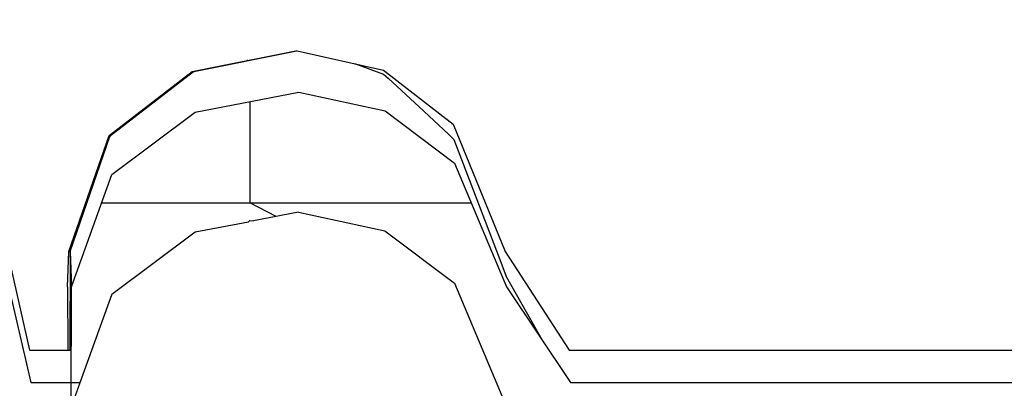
# Model space of a CAD drawing. Header units: millimetres. Extents: x -36478 to 31050, y -14815 to 11827.
# Tile 546 of 656: x -6524 to -6413, y 10892 to 10933. Entities that reach past the tile are written whole.
import ezdxf

# ---------------------------------------------------------------- set-up
doc = ezdxf.new("R2010")
doc.units = ezdxf.units.MM
doc.header["$MEASUREMENT"] = 0
doc.linetypes.add('Wipeout_Contour', pattern=[1000, 0, -1000])
for name, color, linetype in [('Nové_Konstrukce - krov', 7, 'Continuous'), ('Nové_Kóty - SP', 7, 'Continuous'), ('Nové_Výplně - Povrchové', 7, 'Continuous')]:
    doc.layers.add(name, color=color, linetype=linetype)
doc.styles.add('GENEROVANÝ_STYL_2', font='txt')
doc.dimstyles.new('GENEROVANÝ_STYL__1', dxfattribs={"dimtxt": 125, "dimasz": 190, "dimexe": 0.18, "dimexo": 300, "dimgap": 0, "dimtad": 1, "dimdec": 0, "dimzin": 0, "dimdsep": 46, "dimtxsty": 'GENEROVANÝ_STYL_2', "dimblk": 'ARROWHEAD_6', "dimblk1": 'ARROWHEAD_6', "dimblk2": 'ARROWHEAD_6', "dimcen": 0.09, "dimclrd": 1, "dimclre": 1, "dimclrt": 1, "dimazin": 0, "dimtfac": 1, "dimtdec": 4, "dimtmove": 0, "dimatfit": 3, "dimfxl": 1, "dimtolj": 1, "dimtzin": 0, "dimarcsym": 0})
doc.dimstyles.new('GENEROVANÝ_STYL__2', dxfattribs={"dimtxt": 125, "dimasz": 190, "dimexe": 0.18, "dimexo": 300, "dimgap": 0, "dimtad": 1, "dimdec": 0, "dimzin": 0, "dimdsep": 46, "dimtxsty": 'GENEROVANÝ_STYL_2', "dimblk": 'ARROWHEAD_6', "dimblk1": 'ARROWHEAD_6', "dimblk2": 'ARROWHEAD_6', "dimcen": 0.09, "dimclrd": 1, "dimclre": 1, "dimclrt": 1, "dimazin": 0, "dimtfac": 1, "dimtdec": 4, "dimtmove": 2, "dimatfit": 3, "dimfxl": 1, "dimtolj": 1, "dimtzin": 0, "dimarcsym": 0})

# ---------------------------------------------------------------- blocks, each defined once
blk = doc.blocks.new('*D6316')
at = {"layer": 'Nové_Kóty - SP', "color": 1, "linetype": 'Continuous', "lineweight": 25}
for p, q in [((-6330.41, 9887.65), (-4580.7, 11090.34)), ((-6160.47, 9640.43), (-6436.62, 10042.17)), ((-6304.64, 10026.71), (-6356.17, 9748.6)), ((-9579.03, 7654.66), (-6330.41, 9887.65)), ((-9553.27, 7793.71), (-9604.79, 7515.6))]:
    blk.add_line(p, q, dxfattribs=at)
at = {"layer": 'Nové_Kóty - SP', "color": 1, "lineweight": 25, "insert": (-8145, 8670.7), "char_height": 125, "attachment_point": 7, "rotation": 34.5034, "style": 'GENEROVANÝ_STYL_2'}
blk.add_mtext('\\A1;{\\pql;\\fArial|b0|i0|c0|p38;3\xa0942}', dxfattribs=at)
blk = doc.blocks.new('ARROWHEAD_6')
at = {"color": 0, "linetype": 'Continuous', "lineweight": 0}
for p, q in [((-0.5, -0.5), (0.5, 0.5)), ((0, 0), (-1, 0))]:
    blk.add_line(p, q, dxfattribs=at)
blk = doc.blocks.new('*D6326')
at = {"layer": 'Nové_Kóty - SP', "color": 1, "linetype": 'Continuous', "lineweight": 25}
for p, q in [((-4581.24, 11091.13), (-4857.39, 11492.87)), ((-4776.94, 11199.3), (-4725.42, 11477.41)), ((-4751.18, 11338.35), (-4627.57, 11423.32)), ((-10278.77, 7538.87), (-4751.18, 11338.35)), ((-10108.84, 7291.64), (-10384.98, 7693.38)), ((-10253.01, 7677.92), (-10304.54, 7399.81)), ((-10402.39, 7453.9), (-10278.77, 7538.87))]:
    blk.add_line(p, q, dxfattribs=at)
at = {"layer": 'Nové_Kóty - SP', "color": 1, "lineweight": 25, "insert": (-8042.9, 9106.07), "char_height": 125, "attachment_point": 7, "rotation": 34.5034, "style": 'GENEROVANÝ_STYL_2'}
blk.add_mtext('\\A1;{\\pql;\\fArial|b0|i0|c0|p38;6\xa0707- KROKEV}', dxfattribs=at)
blk = doc.blocks.new('*D6327')
at = {"layer": 'Nové_Kóty - SP', "color": 1, "linetype": 'Continuous', "lineweight": 25}
for p, q in [((-10443.65, 7778.73), (-4851.3, 11622.72)), ((-10273.71, 7531.5), (-10549.86, 7933.25)), ((-10294.79, 7517.01), (-10570.94, 7918.75)), ((-10417.88, 7917.78), (-10469.41, 7639.67)), ((-10490.49, 7625.18), (-10438.97, 7903.29)), ((-10464.73, 7764.24), (-10443.65, 7778.73)), ((-10588.34, 7679.27), (-10464.73, 7764.24))]:
    blk.add_line(p, q, dxfattribs=at)
at = {"layer": 'Nové_Kóty - SP', "color": 1, "lineweight": 25, "insert": (-10717.64, 7620.73), "char_height": 125, "attachment_point": 7, "rotation": 34.5034, "style": 'GENEROVANÝ_STYL_2'}
blk.add_mtext('\\A1;{\\pql;\\fArial|b0|i0|c0|p38;25}', dxfattribs=at)
blk = doc.blocks.new('*D6328')
at = {"layer": 'Nové_Kóty - SP', "color": 1, "linetype": 'Continuous', "lineweight": 25}
for p, q in [((-4681.37, 11375.49), (-4957.51, 11777.24)), ((-4877.07, 11483.67), (-4825.54, 11761.78)), ((-4851.3, 11622.72), (-4727.69, 11707.69)), ((-10443.65, 7778.73), (-4851.3, 11622.72)), ((-10417.88, 7917.78), (-10469.41, 7639.67)), ((-10490.49, 7625.18), (-10438.97, 7903.29))]:
    blk.add_line(p, q, dxfattribs=at)
at = {"layer": 'Nové_Kóty - SP', "color": 1, "lineweight": 25, "insert": (-7480.19, 9877.1), "char_height": 125, "attachment_point": 7, "rotation": 34.5034, "style": 'GENEROVANÝ_STYL_2'}
blk.add_mtext('\\A1;{\\pql;\\fArial|b0|i0|c0|p38;+ 6 787}', dxfattribs=at)

msp = doc.modelspace()

# ---------------------------------------------------------------- wipeouts: each hides what was drawn before it
at = {"color": 254, "linetype": 'Wipeout_Contour', "lineweight": 0, "ltscale": 50859.67374}
msp.add_wipeout([(-6493.37, 10929.58), (-6505.02, 10927.28), (-6504.85, 10927.28), (-6493.2, 10929.58)], dxfattribs=at).dxf.layer = 'Nové_Výplně - Povrchové'
at = {"color": 254, "linetype": 'Wipeout_Contour', "lineweight": 0, "ltscale": 38097.38457}
msp.add_wipeout([(-6498.54, 10910.47), (-6498.7, 10910.32), (-6498.12, 10910.43)], dxfattribs=at).dxf.layer = 'Nové_Výplně - Povrchové'
at = {"color": 254, "linetype": 'Wipeout_Contour', "lineweight": 0, "ltscale": 50803.818511}
msp.add_wipeout([(-6518.94, 10906.95), (-6519.08, 10902.98), (-6519.07, 10895.83), (-6518.93, 10895.83)], dxfattribs=at).dxf.layer = 'Nové_Výplně - Povrchové'
at = {"color": 254, "linetype": 'Wipeout_Contour', "lineweight": 0, "ltscale": 50388.49057}
msp.add_wipeout([(-6191.3, 10892.19), (-6191.43, 10895.83), (-6456.99, 10895.83), (-6456.86, 10892.19)], dxfattribs=at).dxf.layer = 'Nové_Výplně - Povrchové'

# ---------------------------------------------------------------- next in the draw order: wipeouts: each hides what was drawn before it
at = {"color": 254, "linetype": 'Wipeout_Contour', "lineweight": 0, "ltscale": 50864.779133}
msp.add_wipeout([(-6505.02, 10927.28), (-6514.41, 10920.03), (-6514.25, 10920.03), (-6504.85, 10927.28)], dxfattribs=at).dxf.layer = 'Nové_Výplně - Povrchové'
at = {"color": 254, "linetype": 'Wipeout_Contour', "lineweight": 0, "ltscale": 50660.775998}
msp.add_wipeout([(-6456.86, 10892.19), (-6456.99, 10895.83), (-6462.53, 10895.83), (-6462.4, 10892.19)], dxfattribs=at).dxf.layer = 'Nové_Výplně - Povrchové'

# ---------------------------------------------------------------- next in the draw order: wipeouts: each hides what was drawn before it
at = {"color": 254, "linetype": 'Wipeout_Contour', "lineweight": 0, "ltscale": 50844.120649}
msp.add_wipeout([(-6514.41, 10920.03), (-6518.94, 10906.95), (-6518.79, 10906.95), (-6514.25, 10920.03)], dxfattribs=at).dxf.layer = 'Nové_Výplně - Povrchové'
at = {"color": 254, "linetype": 'Wipeout_Contour', "lineweight": 0, "ltscale": 50692.604208}
msp.add_wipeout([(-6462.4, 10892.19), (-6462.53, 10895.83), (-6469.75, 10906.95), (-6469.6, 10902.98)], dxfattribs=at).dxf.layer = 'Nové_Výplně - Povrchové'

# ---------------------------------------------------------------- next in the draw order: wipeouts: each hides what was drawn before it
at = {"color": 254, "linetype": 'Wipeout_Contour', "lineweight": 0, "ltscale": 50749.110689}
msp.add_wipeout([(-6469.6, 10902.98), (-6469.75, 10906.95), (-6475.61, 10921.32), (-6475.45, 10916.91)], dxfattribs=at).dxf.layer = 'Nové_Výplně - Povrchové'
at = {"color": 254, "linetype": 'Wipeout_Contour', "lineweight": 0, "ltscale": 50807.22209}
msp.add_wipeout([(-6518.94, 10906.95), (-6518.93, 10895.83), (-6518.8, 10895.83), (-6518.79, 10906.95)], dxfattribs=at).dxf.layer = 'Nové_Výplně - Povrchové'

# ---------------------------------------------------------------- next in the draw order: wipeouts: each hides what was drawn before it
at = {"color": 254, "linetype": 'Wipeout_Contour', "lineweight": 0, "ltscale": 50797.778253}
msp.add_wipeout([(-6475.45, 10916.91), (-6475.61, 10921.32), (-6483.47, 10927.41), (-6483.3, 10922.82)], dxfattribs=at).dxf.layer = 'Nové_Výplně - Povrchové'

# ---------------------------------------------------------------- next in the draw order: wipeouts: each hides what was drawn before it
at = {"color": 254, "linetype": 'Wipeout_Contour', "lineweight": 0, "ltscale": 50829.745168}
msp.add_wipeout([(-6483.3, 10922.82), (-6483.47, 10927.41), (-6493.2, 10929.58), (-6493.03, 10924.93)], dxfattribs=at).dxf.layer = 'Nové_Výplně - Povrchové'

# ---------------------------------------------------------------- next in the draw order: linework, layer by layer
at = {"layer": 'Nové_Konstrukce - krov', "color": 1, "linetype": 'Continuous', "lineweight": 25}
for p, q in [((-6486.71, 10928.14), (-6486.63, 10928.11)), ((-6486.63, 10928.11), (-6483.46, 10926.97)), ((-6483.46, 10926.97), (-6482.93, 10926.5))]:
    msp.add_line(p, q, dxfattribs=at)

# ---------------------------------------------------------------- next in the draw order: wipeouts: each hides what was drawn before it
at = {"color": 254, "linetype": 'Wipeout_Contour', "lineweight": 0, "ltscale": 50851.371525}
msp.add_wipeout([(-6493.03, 10924.93), (-6493.2, 10929.58), (-6504.85, 10927.28), (-6504.69, 10922.69)], dxfattribs=at).dxf.layer = 'Nové_Výplně - Povrchové'

# ---------------------------------------------------------------- next in the draw order: linework, layer by layer
at = {"layer": 'Nové_Konstrukce - krov', "color": 1, "linetype": 'Continuous', "lineweight": 25}
for p, q in [((-6498.75, 10928.5), (-6494.56, 10929.32)), ((-6494.56, 10929.32), (-6493.23, 10929.58)), ((-6493.37, 10929.58), (-6493.2, 10929.58)), ((-6493.2, 10929.58), (-6483.47, 10927.41)), ((-6498.75, 10928.5), (-6498.87, 10928.5))]:
    msp.add_line(p, q, dxfattribs=at)

# ---------------------------------------------------------------- next in the draw order: wipeouts: each hides what was drawn before it
at = {"color": 254, "linetype": 'Wipeout_Contour', "lineweight": 0, "ltscale": 50856.733227}
msp.add_wipeout([(-6504.69, 10922.69), (-6504.85, 10927.28), (-6514.25, 10920.03), (-6514.09, 10915.66)], dxfattribs=at).dxf.layer = 'Nové_Výplně - Povrchové'

# ---------------------------------------------------------------- next in the draw order: linework, layer by layer
at = {"layer": 'Nové_Konstrukce - krov', "color": 1, "linetype": 'Continuous', "lineweight": 25}
for p, q in [((-6505.02, 10927.28), (-6493.37, 10929.58)), ((-6504.9, 10927.28), (-6493.24, 10929.58))]:
    msp.add_line(p, q, dxfattribs=at)

# ---------------------------------------------------------------- next in the draw order: wipeouts: each hides what was drawn before it
at = {"color": 254, "linetype": 'Wipeout_Contour', "lineweight": 0, "ltscale": 50836.628132}
msp.add_wipeout([(-6514.09, 10915.66), (-6514.25, 10920.03), (-6518.79, 10906.95), (-6518.65, 10902.98)], dxfattribs=at).dxf.layer = 'Nové_Výplně - Povrchové'

# ---------------------------------------------------------------- next in the draw order: wipeouts: each hides what was drawn before it
at = {"color": 254, "linetype": 'Wipeout_Contour', "lineweight": 0, "ltscale": 50800.349121}
msp.add_wipeout([(-6518.67, 10892.19), (-6518.65, 10902.98), (-6518.79, 10906.95), (-6518.8, 10895.83)], dxfattribs=at).dxf.layer = 'Nové_Výplně - Povrchové'

# ---------------------------------------------------------------- next in the draw order: wipeouts: each hides what was drawn before it
at = {"color": 254, "linetype": 'Wipeout_Contour', "lineweight": 0, "ltscale": 416605.831809}
msp.add_wipeout([(-6518.65, 10902.98), (-6518.67, 10892.19), (-6517.69, 10892.19), (-6514.11, 10902.14), (-6504.71, 10909.17), (-6498.7, 10910.32), (-6498.54, 10910.47), (-6498.12, 10910.43), (-6493.05, 10911.4), (-6483.33, 10909.3), (-6475.47, 10903.39), (-6469.62, 10889.46), (-6463.38, 10880.1), (-6185.81, 10880.1), (-6183.88, 10890.33), (-6177.15, 10891.86), (-6170.91, 10890.17), (-6168.59, 10880.1), (-6163.69, 10880.1), (-6163.68, 10889.46), (-6162.69, 10892.19), (-6168.24, 10892.19), (-6170.89, 10903.69), (-6177.12, 10905.38), (-6183.85, 10903.86), (-6186.06, 10892.19), (-6462.4, 10892.19), (-6469.6, 10902.98), (-6475.45, 10916.91), (-6483.3, 10922.82), (-6493.03, 10924.93), (-6504.69, 10922.69), (-6514.09, 10915.66)], dxfattribs=at).dxf.layer = 'Nové_Výplně - Povrchové'

# ---------------------------------------------------------------- next in the draw order: linework, layer by layer
at = {"layer": 'Nové_Konstrukce - krov', "color": 1, "linetype": 'Continuous', "lineweight": 25}
for p, q in [((-6514.41, 10920.03), (-6505.02, 10927.28)), ((-6514.29, 10920.03), (-6504.9, 10927.28)), ((-6483.47, 10927.41), (-6475.61, 10921.32)), ((-6482.93, 10926.5), (-6479.44, 10923.27)), ((-6504.69, 10922.69), (-6493.03, 10924.93)), ((-6493.03, 10924.93), (-6483.3, 10922.82)), ((-6498.53, 10923.87), (-6498.55, 10912.46)), ((-6479.44, 10923.27), (-6476.16, 10920.19)), ((-6514.09, 10915.66), (-6504.69, 10922.69)), ((-6483.3, 10922.82), (-6475.45, 10916.91)), ((-6476.16, 10920.19), (-6475.54, 10919.59)), ((-6475.54, 10919.59), (-6473.13, 10913.31)), ((-6473.13, 10913.31), (-6470.35, 10906.05)), ((-6515.24, 10912.46), (-6473.58, 10912.46)), ((-6470.35, 10906.05), (-6469.64, 10904.16)), ((-6462.53, 10895.83), (-6456.99, 10895.83)), ((-6456.99, 10895.83), (-6191.43, 10895.83)), ((-6462.4, 10892.19), (-6456.86, 10892.19)), ((-6456.86, 10892.19), (-6191.3, 10892.19))]:
    msp.add_line(p, q, dxfattribs=at)

# ---------------------------------------------------------------- next in the draw order: wipeouts: each hides what was drawn before it
at = {"color": 254, "linetype": 'Wipeout_Contour', "lineweight": 0, "ltscale": 76181.269412}
msp.add_wipeout([(-6504.71, 10909.17), (-6504.57, 10900.97), (-6492.91, 10903.06), (-6493.05, 10911.4), (-6498.12, 10910.43), (-6498.7, 10910.32)], dxfattribs=at).dxf.layer = 'Nové_Výplně - Povrchové'
at = {"color": 254, "linetype": 'Wipeout_Contour', "lineweight": 0, "ltscale": 50682.386237}
msp.add_wipeout([(-6469.62, 10889.46), (-6475.47, 10903.39), (-6475.33, 10895.54), (-6469.5, 10882.47)], dxfattribs=at).dxf.layer = 'Nové_Výplně - Povrchové'
at = {"color": 254, "linetype": 'Wipeout_Contour', "lineweight": 0, "ltscale": 50770.122616}
msp.add_wipeout([(-6514.11, 10902.14), (-6518.67, 10889.46), (-6518.55, 10882.47), (-6513.97, 10894.37)], dxfattribs=at).dxf.layer = 'Nové_Výplně - Povrchové'

# ---------------------------------------------------------------- next in the draw order: linework, layer by layer
at = {"layer": 'Nové_Konstrukce - krov', "color": 1, "linetype": 'Continuous', "lineweight": 25}
for p, q in [((-6495.56, 10910.92), (-6498.55, 10912.46)), ((-6498.54, 10910.47), (-6498.7, 10910.32)), ((-6498.54, 10910.47), (-6498.12, 10910.43)), ((-6469.64, 10904.16), (-6465.63, 10897.04))]:
    msp.add_line(p, q, dxfattribs=at)

# ---------------------------------------------------------------- next in the draw order: wipeouts: each hides what was drawn before it
at = {"color": 254, "linetype": 'Wipeout_Contour', "lineweight": 0, "ltscale": 50788.601007}
msp.add_wipeout([(-6504.71, 10909.17), (-6514.11, 10902.14), (-6513.97, 10894.37), (-6504.57, 10900.97)], dxfattribs=at).dxf.layer = 'Nové_Výplně - Povrchové'
at = {"color": 254, "linetype": 'Wipeout_Contour', "lineweight": 0, "ltscale": 50729.453478}
msp.add_wipeout([(-6475.47, 10903.39), (-6483.33, 10909.3), (-6483.18, 10901.09), (-6475.33, 10895.54)], dxfattribs=at).dxf.layer = 'Nové_Výplně - Povrchové'

# ---------------------------------------------------------------- next in the draw order: linework, layer by layer
at = {"layer": 'Nové_Konstrukce - krov', "color": 1, "linetype": 'Continuous', "lineweight": 25}
for p, q in [((-6475.61, 10921.32), (-6469.75, 10906.95)), ((-6475.45, 10916.91), (-6469.6, 10902.98)), ((-6504.71, 10909.17), (-6498.7, 10910.32))]:
    msp.add_line(p, q, dxfattribs=at)

# ---------------------------------------------------------------- next in the draw order: wipeouts: each hides what was drawn before it
at = {"color": 254, "linetype": 'Wipeout_Contour', "lineweight": 0, "ltscale": 50760.79252}
msp.add_wipeout([(-6483.33, 10909.3), (-6493.05, 10911.4), (-6492.91, 10903.06), (-6483.18, 10901.09)], dxfattribs=at).dxf.layer = 'Nové_Výplně - Povrchové'
at = {"color": 254, "linetype": 'Wipeout_Contour', "lineweight": 0, "ltscale": 50650.734516}
msp.add_wipeout([(-6469.5, 10882.47), (-6475.33, 10895.54), (-6475.2, 10884.07), (-6469.39, 10872.26)], dxfattribs=at).dxf.layer = 'Nové_Výplně - Povrchové'
at = {"color": 254, "linetype": 'Wipeout_Contour', "lineweight": 0, "ltscale": 50738.690319}
msp.add_wipeout([(-6513.97, 10894.37), (-6518.55, 10882.47), (-6518.43, 10872.26), (-6513.85, 10883.01)], dxfattribs=at).dxf.layer = 'Nové_Výplně - Povrchové'

# ---------------------------------------------------------------- next in the draw order: linework, layer by layer
at = {"layer": 'Nové_Konstrukce - krov', "color": 1, "linetype": 'Continuous', "lineweight": 25}
for p, q in [((-6493.05, 10911.4), (-6498.12, 10910.43)), ((-6493.05, 10911.4), (-6483.33, 10909.3)), ((-6469.75, 10906.95), (-6462.53, 10895.83)), ((-6469.6, 10902.98), (-6462.4, 10892.19))]:
    msp.add_line(p, q, dxfattribs=at)

# ---------------------------------------------------------------- next in the draw order: wipeouts: each hides what was drawn before it
at = {"color": 254, "linetype": 'Wipeout_Contour', "lineweight": 0, "ltscale": 50747.190685}
msp.add_wipeout([(-6492.91, 10903.06), (-6504.57, 10900.97), (-6504.43, 10888.98), (-6492.77, 10890.87)], dxfattribs=at).dxf.layer = 'Nové_Výplně - Povrchové'
at = {"color": 254, "linetype": 'Wipeout_Contour', "lineweight": 0, "ltscale": 50695.197642}
msp.add_wipeout([(-6475.33, 10895.54), (-6483.18, 10901.09), (-6483.05, 10889.09), (-6475.2, 10884.07)], dxfattribs=at).dxf.layer = 'Nové_Výplně - Povrchové'
at = {"color": 254, "linetype": 'Wipeout_Contour', "lineweight": 0, "ltscale": 50786.315321}
msp.add_wipeout([(-6518.8, 10895.83), (-6523.37, 10895.83), (-6523.24, 10892.19), (-6518.67, 10892.19)], dxfattribs=at).dxf.layer = 'Nové_Výplně - Povrchové'

# ---------------------------------------------------------------- next in the draw order: linework, layer by layer
at = {"layer": 'Nové_Konstrukce - krov', "color": 1, "linetype": 'Continuous', "lineweight": 25}
for p, q in [((-6514.11, 10902.14), (-6504.71, 10909.17)), ((-6475.47, 10903.39), (-6469.62, 10889.46))]:
    msp.add_line(p, q, dxfattribs=at)

# ---------------------------------------------------------------- next in the draw order: wipeouts: each hides what was drawn before it
at = {"color": 254, "linetype": 'Wipeout_Contour', "lineweight": 0, "ltscale": 50813.762943}
msp.add_wipeout([(-6526.03, 10907.69), (-6525.88, 10903.69), (-6523.24, 10892.19), (-6523.37, 10895.83)], dxfattribs=at).dxf.layer = 'Nové_Výplně - Povrchové'
at = {"color": 254, "linetype": 'Wipeout_Contour', "lineweight": 0, "ltscale": 50725.493328}
msp.add_wipeout([(-6483.18, 10901.09), (-6492.91, 10903.06), (-6492.77, 10890.87), (-6483.05, 10889.09)], dxfattribs=at).dxf.layer = 'Nové_Výplně - Povrchové'
at = {"color": 254, "linetype": 'Wipeout_Contour', "lineweight": 0, "ltscale": 50754.565577}
msp.add_wipeout([(-6504.57, 10900.97), (-6513.97, 10894.37), (-6513.85, 10883.01), (-6504.43, 10888.98)], dxfattribs=at).dxf.layer = 'Nové_Výplně - Povrchové'

# ---------------------------------------------------------------- next in the draw order: linework, layer by layer
at = {"layer": 'Nové_Konstrukce - krov', "color": 1, "linetype": 'Continuous', "lineweight": 25}
msp.add_line((-6483.33, 10909.3), (-6475.47, 10903.39), dxfattribs=at)

# ---------------------------------------------------------------- next in the draw order: wipeouts: each hides what was drawn before it
at = {"color": 254, "linetype": 'Wipeout_Contour', "lineweight": 0, "ltscale": 422634.595974}
msp.add_wipeout([(-6873.66, 10892.19), (-6872.68, 10892.19), (-6869.1, 10902.14), (-6859.7, 10909.17), (-6853.7, 10910.32), (-6853.53, 10910.47), (-6853.12, 10910.43), (-6848.05, 10911.4), (-6838.32, 10909.3), (-6830.46, 10903.39), (-6824.62, 10889.46), (-6818.37, 10880.1), (-6540.81, 10880.1), (-6538.87, 10890.33), (-6532.14, 10891.86), (-6525.91, 10890.17), (-6523.59, 10880.1), (-6518.69, 10880.1), (-6518.67, 10889.46), (-6517.69, 10892.19), (-6523.24, 10892.19), (-6525.88, 10903.69), (-6532.12, 10905.38), (-6538.84, 10903.86), (-6541.05, 10892.19), (-6817.39, 10892.19), (-6824.59, 10902.98), (-6830.44, 10916.91), (-6838.3, 10922.82), (-6848.02, 10924.93), (-6859.68, 10922.69), (-6869.08, 10915.66), (-6873.64, 10902.98)], dxfattribs=at).dxf.layer = 'Nové_Výplně - Povrchové'

# ---------------------------------------------------------------- next in the draw order: linework, layer by layer
at = {"layer": 'Nové_Konstrukce - krov', "color": 1, "linetype": 'Continuous', "lineweight": 25}
for p, q in [((-6518.94, 10906.95), (-6514.41, 10920.03)), ((-6518.83, 10906.95), (-6514.29, 10920.03)), ((-6518.65, 10902.98), (-6514.09, 10915.66)), ((-6526.03, 10907.69), (-6523.37, 10895.83)), ((-6519.08, 10902.98), (-6518.94, 10906.95)), ((-6518.94, 10906.95), (-6518.79, 10906.95)), ((-6518.8, 10906.95), (-6518.82, 10895.83)), ((-6518.79, 10906.95), (-6518.65, 10902.98)), ((-6525.88, 10903.69), (-6523.24, 10892.19)), ((-6519.08, 10902.98), (-6519.07, 10895.83)), ((-6518.67, 10889.46), (-6518.65, 10902.98)), ((-6514.11, 10902.14), (-6518.67, 10889.46)), ((-6523.37, 10895.83), (-6518.8, 10895.83)), ((-6523.24, 10892.19), (-6517.69, 10892.19))]:
    msp.add_line(p, q, dxfattribs=at)

# ---------------------------------------------------------------- next in the draw order: dimensions: what is measured, and where the dimension line sits
at = {"layer": 'Nové_Kóty - SP', "color": 1, "linetype": 'Continuous', "lineweight": 25}
for base, p1, p2, text, dimstyle, picture, middle in [((-4851.3, 11622.72), (-9826.86, 6881.41), (-4515.96, 11134.85), '+ 6 787', 'GENEROVANÝ_STYL__2', '*D6328', (-7268.85, 10098.2)), ((-10443.65, 7778.73), (-9842.86, 6859.52), (-9826.86, 6881.41), '25', 'GENEROVANÝ_STYL__1', '*D6327', (-10674.52, 7726.21)), ((-4751.18, 11338.35), (-9826.86, 6881.41), (-4362.54, 10772.95), '<MeasuredValue>- KROKEV', 'GENEROVANÝ_STYL__1', '*D6326', (-7174.22, 9779.01))]:
    dim = msp.add_linear_dim(base=base, p1=p1, p2=p2, angle=34.5034, text=text, dimstyle=dimstyle, dxfattribs=at)
    dim.commit()
    dim.dimension.update_dxf_attribs({"geometry": picture, "text_midpoint": middle, "dimtype": 160, "text_rotation": 34.5034})
dim = msp.add_linear_dim(base=(-6330.41, 9887.65), p1=(-9271.51, 7207.26), p2=(-6039.22, 9464.03), angle=34.5034, dimstyle='GENEROVANÝ_STYL__1', dxfattribs=at)
dim.commit()
dim.dimension.update_dxf_attribs({"geometry": '*D6316', "text_midpoint": (-8003.47, 8843.83), "dimtype": 160, "text_rotation": 34.5034})

doc.saveas('drawing.dxf')
